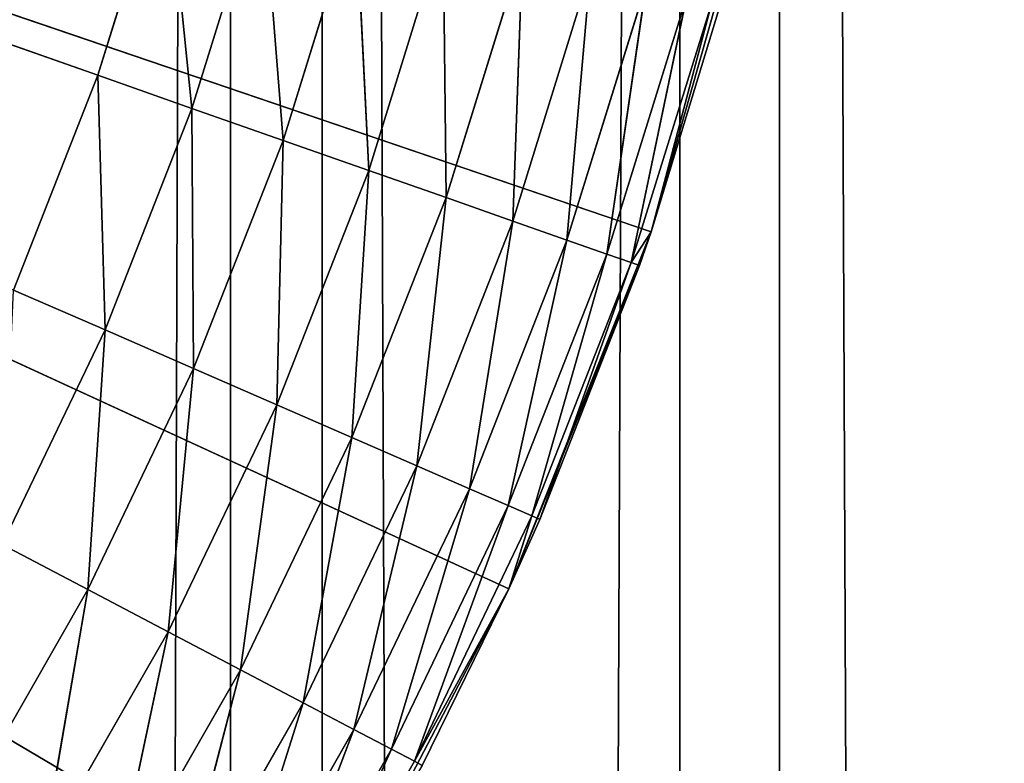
# Model space of a CAD drawing. Extents: x 0.4 to 80.4, y 0.1 to 20.1.
# Tile 571 of 656: x 78.9 to 79.072, y 17.265 to 17.395. Entities that reach past the tile are written whole.
import ezdxf

# ---------------------------------------------------------------- set-up
doc = ezdxf.new("R2010")
doc.units = 0
doc.header["$LTSCALE"] = 2.54
doc.layers.get('0').update_dxf_attribs({"color": 13, "linetype": 'CONTINUOUS'})

# ---------------------------------------------------------------- blocks, each defined once
blk = doc.blocks.new('P__KA_KUCHENNA_MOLISA_STL')
at = {"color": 0}
for p, q in [((78.86659, 0.16711, 71.82298), (78.93705, 19.96711, 71.77168)), ((78.86659, 0.16711, 71.82298), (78.93705, 19.96711, 71.77168)), ((78.93705, 0.16711, 71.77168), (79.01534, 19.96711, 71.73339)), ((78.93705, 0.16711, 71.77168), (79.01534, 19.96711, 71.73339)), ((78.93705, 0.16711, 71.77168), (78.93705, 19.96711, 71.77168)), ((78.93705, 0.16711, 71.77168), (78.93705, 19.96711, 71.77168)), ((78.95304, 0.16711, 72.63755), (78.95304, 19.96711, 72.63755)), ((78.95304, 0.16711, 72.63755), (78.95304, 19.96711, 72.63755)), ((79.0327, 0.16711, 72.67292), (78.95304, 19.96711, 72.63755)), ((79.0327, 0.16711, 72.67292), (78.95304, 19.96711, 72.63755)), ((79.01534, 0.16711, 71.73339), (79.01534, 19.96711, 71.73339)), ((79.01534, 0.16711, 71.73339), (79.01534, 19.96711, 71.73339)), ((79.0327, 0.16711, 72.67292), (79.0327, 19.96711, 72.67292)), ((79.0327, 0.16711, 72.67292), (79.0327, 19.96711, 72.67292)), ((79.11729, 0.16711, 72.69392), (79.0327, 19.96711, 72.67292)), ((79.11729, 0.16711, 72.69392), (79.0327, 19.96711, 72.67292)), ((78.91397, 17.38499, 88.9), (78.395, 17.56711, 88.9)), ((78.91397, 17.38499, 88.9), (78.395, 17.56711, 88.9)), ((78.98558, 17.29559, 89.4), (78.395, 17.56711, 89.4)), ((78.395, 17.56711, 89.4), (78.95453, 17.23631, 89.4)), ((78.98558, 17.29559, 89.4), (78.395, 17.56711, 89.4)), ((79.01036, 17.35776, 89.4), (78.395, 17.56711, 89.4)), ((79.01036, 17.35776, 89.4), (78.395, 17.56711, 89.4)), ((78.395, 17.56711, 89.4), (78.95453, 17.23631, 89.4)), ((78.92589, 17.42335, 88.9), (78.91397, 17.38499, 88.9)), ((78.92589, 17.42335, 88.9), (78.91397, 17.38499, 88.9)), ((78.93036, 17.37923, 88.90152), (78.92589, 17.42335, 88.9)), ((78.93036, 17.37923, 88.90152), (78.92589, 17.42335, 88.9)), ((79.02863, 17.42214, 89.4), (79.01036, 17.35776, 89.4)), ((79.02863, 17.42214, 89.4), (79.01036, 17.35776, 89.4)), ((78.93036, 17.37923, 88.90152), (78.94265, 17.41881, 88.90152)), ((78.93036, 17.37923, 88.90152), (78.94265, 17.41881, 88.90152)), ((78.94625, 17.37366, 88.90603), (78.94265, 17.41881, 88.90152)), ((78.94625, 17.37366, 88.90603), (78.94265, 17.41881, 88.90152)), ((78.94625, 17.37366, 88.90603), (78.9589, 17.41441, 88.90603)), ((78.94625, 17.37366, 88.90603), (78.9589, 17.41441, 88.90603)), ((78.96115, 17.36843, 88.9134), (78.9589, 17.41441, 88.90603)), ((78.96115, 17.36843, 88.9134), (78.9589, 17.41441, 88.90603)), ((78.96115, 17.36843, 88.9134), (78.97415, 17.41028, 88.9134)), ((78.96115, 17.36843, 88.9134), (78.97415, 17.41028, 88.9134)), ((78.97463, 17.3637, 88.92339), (78.97415, 17.41028, 88.9134)), ((78.97463, 17.3637, 88.92339), (78.97415, 17.41028, 88.9134)), ((78.97463, 17.3637, 88.92339), (78.98793, 17.40655, 88.92339)), ((78.97463, 17.3637, 88.92339), (78.98793, 17.40655, 88.92339)), ((78.98625, 17.35962, 88.93572), (78.98793, 17.40655, 88.92339)), ((78.98625, 17.35962, 88.93572), (78.98793, 17.40655, 88.92339)), ((78.98625, 17.35962, 88.93572), (78.99982, 17.40333, 88.93572)), ((78.98625, 17.35962, 88.93572), (78.99982, 17.40333, 88.93572)), ((78.99569, 17.35631, 88.95), (78.99982, 17.40333, 88.93572)), ((78.99569, 17.35631, 88.95), (78.99982, 17.40333, 88.93572)), ((78.99569, 17.35631, 88.95), (79.00947, 17.40072, 88.95)), ((78.99569, 17.35631, 88.95), (79.00947, 17.40072, 88.95)), ((79.00264, 17.35387, 88.9658), (79.00947, 17.40072, 88.95)), ((79.00264, 17.35387, 88.9658), (79.00947, 17.40072, 88.95)), ((79.00264, 17.35387, 88.9658), (79.01658, 17.39879, 88.9658)), ((79.00264, 17.35387, 88.9658), (79.01658, 17.39879, 88.9658)), ((79.0069, 17.35237, 88.98264), (79.01658, 17.39879, 88.9658)), ((79.0069, 17.35237, 88.98264), (79.01658, 17.39879, 88.9658)), ((79.0069, 17.35237, 88.98264), (79.02094, 17.39761, 88.98264)), ((79.0069, 17.35237, 88.98264), (79.02094, 17.39761, 88.98264)), ((79.01036, 17.35776, 89), (79.02094, 17.39761, 88.98264)), ((79.01036, 17.35776, 89), (79.02094, 17.39761, 88.98264)), ((79.01036, 17.35776, 89.4), (79.02241, 17.39722, 89)), ((79.01036, 17.35776, 89), (79.02241, 17.39722, 89)), ((79.01036, 17.35776, 89.4), (79.02241, 17.39722, 89)), ((79.01036, 17.35776, 89), (79.02241, 17.39722, 89)), ((78.91397, 17.38499, 88.9), (78.89929, 17.34759, 88.9)), ((78.91397, 17.38499, 88.9), (78.89929, 17.34759, 88.9)), ((78.91397, 17.38499, 88.9), (78.91522, 17.34066, 88.90152)), ((78.91397, 17.38499, 88.9), (78.91522, 17.34066, 88.90152)), ((78.91397, 17.38499, 88.9), (78.93036, 17.37923, 88.90152)), ((78.91397, 17.38499, 88.9), (78.93036, 17.37923, 88.90152)), ((78.93036, 17.37923, 88.90152), (78.91522, 17.34066, 88.90152)), ((78.93036, 17.37923, 88.90152), (78.91522, 17.34066, 88.90152)), ((78.93036, 17.37923, 88.90152), (78.93065, 17.33394, 88.90603)), ((78.93036, 17.37923, 88.90152), (78.93065, 17.33394, 88.90603)), ((78.93036, 17.37923, 88.90152), (78.94625, 17.37366, 88.90603)), ((78.93036, 17.37923, 88.90152), (78.94625, 17.37366, 88.90603)), ((78.94625, 17.37366, 88.90603), (78.93065, 17.33394, 88.90603)), ((78.94625, 17.37366, 88.90603), (78.93065, 17.33394, 88.90603)), ((78.94625, 17.37366, 88.90603), (78.94514, 17.32763, 88.9134)), ((78.94625, 17.37366, 88.90603), (78.94514, 17.32763, 88.9134)), ((78.94625, 17.37366, 88.90603), (78.96115, 17.36843, 88.9134)), ((78.94625, 17.37366, 88.90603), (78.96115, 17.36843, 88.9134)), ((78.96115, 17.36843, 88.9134), (78.94514, 17.32763, 88.9134)), ((78.96115, 17.36843, 88.9134), (78.94514, 17.32763, 88.9134)), ((78.96115, 17.36843, 88.9134), (78.95823, 17.32193, 88.92339)), ((78.96115, 17.36843, 88.9134), (78.95823, 17.32193, 88.92339)), ((78.96115, 17.36843, 88.9134), (78.97463, 17.3637, 88.92339)), ((78.96115, 17.36843, 88.9134), (78.97463, 17.3637, 88.92339)), ((78.97463, 17.3637, 88.92339), (78.95823, 17.32193, 88.92339)), ((78.97463, 17.3637, 88.92339), (78.95823, 17.32193, 88.92339)), ((78.97463, 17.3637, 88.92339), (78.96953, 17.31701, 88.93572)), ((78.97463, 17.3637, 88.92339), (78.96953, 17.31701, 88.93572)), ((78.97463, 17.3637, 88.92339), (78.98625, 17.35962, 88.93572)), ((78.97463, 17.3637, 88.92339), (78.98625, 17.35962, 88.93572)), ((78.98625, 17.35962, 88.93572), (78.96953, 17.31701, 88.93572)), ((78.98625, 17.35962, 88.93572), (78.96953, 17.31701, 88.93572)), ((78.98625, 17.35962, 88.93572), (78.9787, 17.31302, 88.95)), ((78.98625, 17.35962, 88.93572), (78.9787, 17.31302, 88.95)), ((78.98625, 17.35962, 88.93572), (78.99569, 17.35631, 88.95)), ((78.98625, 17.35962, 88.93572), (78.99569, 17.35631, 88.95)), ((79.01036, 17.35776, 89.4), (78.98558, 17.29559, 89.4)), ((79.01036, 17.35776, 89.4), (78.98558, 17.29559, 89.4)), ((79.0069, 17.35237, 88.98264), (79.01036, 17.35776, 89)), ((79.00833, 17.35187, 89), (79.01036, 17.35776, 89.4)), ((79.00833, 17.35187, 89), (79.01036, 17.35776, 89.4)), ((79.00833, 17.35187, 89), (79.01036, 17.35776, 89)), ((79.01036, 17.35776, 89), (79.01036, 17.35776, 89.4)), ((79.01036, 17.35776, 89), (79.01036, 17.35776, 89.4)), ((78.99569, 17.35631, 88.95), (78.9787, 17.31302, 88.95)), ((78.99569, 17.35631, 88.95), (78.9787, 17.31302, 88.95)), ((78.99569, 17.35631, 88.95), (78.98546, 17.31008, 88.9658)), ((78.99569, 17.35631, 88.95), (78.98546, 17.31008, 88.9658)), ((78.99569, 17.35631, 88.95), (79.00264, 17.35387, 88.9658)), ((78.99569, 17.35631, 88.95), (79.00264, 17.35387, 88.9658)), ((79.00264, 17.35387, 88.9658), (78.98546, 17.31008, 88.9658)), ((79.00264, 17.35387, 88.9658), (78.98546, 17.31008, 88.9658)), ((79.00264, 17.35387, 88.9658), (78.98959, 17.30828, 88.98264)), ((79.00264, 17.35387, 88.9658), (78.98959, 17.30828, 88.98264)), ((79.0069, 17.35237, 88.98264), (78.98959, 17.30828, 88.98264)), ((79.0069, 17.35237, 88.98264), (78.98959, 17.30828, 88.98264)), ((79.0069, 17.35237, 88.98264), (78.99099, 17.30768, 89)), ((79.0069, 17.35237, 88.98264), (78.99099, 17.30768, 89)), ((79.00264, 17.35387, 88.9658), (79.0069, 17.35237, 88.98264)), ((79.00264, 17.35387, 88.9658), (79.0069, 17.35237, 88.98264)), ((79.00833, 17.35187, 89), (79.0069, 17.35237, 88.98264)), ((79.00833, 17.35187, 89), (78.98558, 17.29559, 89.4)), ((79.00833, 17.35187, 89), (78.98558, 17.29559, 89.4)), ((78.99099, 17.30768, 89), (79.00833, 17.35187, 89)), ((78.99099, 17.30768, 89), (79.00833, 17.35187, 89)), ((78.89929, 17.34759, 88.9), (78.91522, 17.34066, 88.90152)), ((78.89929, 17.34759, 88.9), (78.91522, 17.34066, 88.90152)), ((78.8973, 17.30329, 88.90152), (78.91522, 17.34066, 88.90152)), ((78.8973, 17.30329, 88.90152), (78.91522, 17.34066, 88.90152)), ((78.91221, 17.29546, 88.90603), (78.91522, 17.34066, 88.90152)), ((78.91221, 17.29546, 88.90603), (78.91522, 17.34066, 88.90152)), ((78.91522, 17.34066, 88.90152), (78.93065, 17.33394, 88.90603)), ((78.91522, 17.34066, 88.90152), (78.93065, 17.33394, 88.90603)), ((78.91221, 17.29546, 88.90603), (78.93065, 17.33394, 88.90603)), ((78.91221, 17.29546, 88.90603), (78.93065, 17.33394, 88.90603)), ((78.92619, 17.28811, 88.9134), (78.93065, 17.33394, 88.90603)), ((78.92619, 17.28811, 88.9134), (78.93065, 17.33394, 88.90603)), ((78.93065, 17.33394, 88.90603), (78.94514, 17.32763, 88.9134)), ((78.93065, 17.33394, 88.90603), (78.94514, 17.32763, 88.9134)), ((78.92619, 17.28811, 88.9134), (78.94514, 17.32763, 88.9134)), ((78.92619, 17.28811, 88.9134), (78.94514, 17.32763, 88.9134)), ((78.93883, 17.28147, 88.92339), (78.94514, 17.32763, 88.9134)), ((78.93883, 17.28147, 88.92339), (78.94514, 17.32763, 88.9134)), ((78.94514, 17.32763, 88.9134), (78.95823, 17.32193, 88.92339)), ((78.94514, 17.32763, 88.9134), (78.95823, 17.32193, 88.92339)), ((78.93883, 17.28147, 88.92339), (78.95823, 17.32193, 88.92339)), ((78.93883, 17.28147, 88.92339), (78.95823, 17.32193, 88.92339)), ((78.94974, 17.27574, 88.93572), (78.95823, 17.32193, 88.92339)), ((78.94974, 17.27574, 88.93572), (78.95823, 17.32193, 88.92339)), ((78.95823, 17.32193, 88.92339), (78.96953, 17.31701, 88.93572)), ((78.95823, 17.32193, 88.92339), (78.96953, 17.31701, 88.93572)), ((78.94974, 17.27574, 88.93572), (78.96953, 17.31701, 88.93572)), ((78.94974, 17.27574, 88.93572), (78.96953, 17.31701, 88.93572)), ((78.95859, 17.27109, 88.95), (78.96953, 17.31701, 88.93572)), ((78.95859, 17.27109, 88.95), (78.96953, 17.31701, 88.93572)), ((78.96953, 17.31701, 88.93572), (78.9787, 17.31302, 88.95)), ((78.96953, 17.31701, 88.93572), (78.9787, 17.31302, 88.95)), ((78.95859, 17.27109, 88.95), (78.9787, 17.31302, 88.95)), ((78.95859, 17.27109, 88.95), (78.9787, 17.31302, 88.95)), ((78.96512, 17.26767, 88.9658), (78.9787, 17.31302, 88.95)), ((78.96512, 17.26767, 88.9658), (78.9787, 17.31302, 88.95)), ((78.9787, 17.31302, 88.95), (78.98546, 17.31008, 88.9658)), ((78.9787, 17.31302, 88.95), (78.98546, 17.31008, 88.9658)), ((78.96512, 17.26767, 88.9658), (78.98546, 17.31008, 88.9658)), ((78.96512, 17.26767, 88.9658), (78.98546, 17.31008, 88.9658)), ((78.96911, 17.26557, 88.98264), (78.98546, 17.31008, 88.9658)), ((78.96911, 17.26557, 88.98264), (78.98546, 17.31008, 88.9658)), ((78.98546, 17.31008, 88.9658), (78.98959, 17.30828, 88.98264)), ((78.98546, 17.31008, 88.9658), (78.98959, 17.30828, 88.98264)), ((78.96911, 17.26557, 88.98264), (78.98959, 17.30828, 88.98264)), ((78.96911, 17.26557, 88.98264), (78.98959, 17.30828, 88.98264)), ((78.98558, 17.29559, 89), (78.98959, 17.30828, 88.98264)), ((78.98558, 17.29559, 89), (78.98959, 17.30828, 88.98264)), ((78.98558, 17.29559, 89), (78.99099, 17.30768, 89)), ((78.99099, 17.30768, 89), (78.98558, 17.29559, 89.4)), ((78.99099, 17.30768, 89), (78.98558, 17.29559, 89.4)), ((78.98558, 17.29559, 89), (78.99099, 17.30768, 89)), ((78.98959, 17.30828, 88.98264), (78.99099, 17.30768, 89)), ((78.98959, 17.30828, 88.98264), (78.99099, 17.30768, 89)), ((78.8973, 17.30329, 88.90152), (78.91221, 17.29546, 88.90603)), ((78.8973, 17.30329, 88.90152), (78.91221, 17.29546, 88.90603)), ((78.98558, 17.29559, 89.4), (78.95453, 17.23631, 89.4)), ((78.98558, 17.29559, 89.4), (78.95453, 17.23631, 89.4)), ((78.96911, 17.26557, 88.98264), (78.98558, 17.29559, 89)), ((78.96911, 17.26557, 88.98264), (78.98558, 17.29559, 89)), ((78.98558, 17.29559, 89.4), (78.97046, 17.26486, 89)), ((78.97046, 17.26486, 89), (78.98558, 17.29559, 89)), ((78.98558, 17.29559, 89.4), (78.97046, 17.26486, 89)), ((78.97046, 17.26486, 89), (78.98558, 17.29559, 89)), ((78.98558, 17.29559, 89.4), (78.98558, 17.29559, 89)), ((78.98558, 17.29559, 89.4), (78.98558, 17.29559, 89)), ((78.91221, 17.29546, 88.90603), (78.891, 17.25843, 88.90603)), ((78.91221, 17.29546, 88.90603), (78.891, 17.25843, 88.90603)), ((78.91221, 17.29546, 88.90603), (78.90441, 17.25008, 88.9134)), ((78.91221, 17.29546, 88.90603), (78.90441, 17.25008, 88.9134)), ((78.91221, 17.29546, 88.90603), (78.92619, 17.28811, 88.9134)), ((78.91221, 17.29546, 88.90603), (78.92619, 17.28811, 88.9134)), ((78.92619, 17.28811, 88.9134), (78.90441, 17.25008, 88.9134)), ((78.92619, 17.28811, 88.9134), (78.90441, 17.25008, 88.9134)), ((78.92619, 17.28811, 88.9134), (78.91653, 17.24254, 88.92339)), ((78.92619, 17.28811, 88.9134), (78.91653, 17.24254, 88.92339)), ((78.92619, 17.28811, 88.9134), (78.93883, 17.28147, 88.92339)), ((78.92619, 17.28811, 88.9134), (78.93883, 17.28147, 88.92339)), ((78.93883, 17.28147, 88.92339), (78.91653, 17.24254, 88.92339)), ((78.93883, 17.28147, 88.92339), (78.91653, 17.24254, 88.92339)), ((78.93883, 17.28147, 88.92339), (78.927, 17.23603, 88.93572)), ((78.93883, 17.28147, 88.92339), (78.927, 17.23603, 88.93572)), ((78.93883, 17.28147, 88.92339), (78.94974, 17.27574, 88.93572)), ((78.93883, 17.28147, 88.92339), (78.94974, 17.27574, 88.93572)), ((78.94974, 17.27574, 88.93572), (78.927, 17.23603, 88.93572)), ((78.94974, 17.27574, 88.93572), (78.927, 17.23603, 88.93572)), ((78.94974, 17.27574, 88.93572), (78.93549, 17.23074, 88.95)), ((78.94974, 17.27574, 88.93572), (78.93549, 17.23074, 88.95)), ((78.94974, 17.27574, 88.93572), (78.95859, 17.27109, 88.95)), ((78.94974, 17.27574, 88.93572), (78.95859, 17.27109, 88.95)), ((78.95859, 17.27109, 88.95), (78.93549, 17.23074, 88.95)), ((78.95859, 17.27109, 88.95), (78.93549, 17.23074, 88.95)), ((78.95859, 17.27109, 88.95), (78.94174, 17.22685, 88.9658)), ((78.95859, 17.27109, 88.95), (78.94174, 17.22685, 88.9658)), ((78.95859, 17.27109, 88.95), (78.96512, 17.26767, 88.9658)), ((78.95859, 17.27109, 88.95), (78.96512, 17.26767, 88.9658)), ((78.96512, 17.26767, 88.9658), (78.94174, 17.22685, 88.9658)), ((78.96512, 17.26767, 88.9658), (78.94174, 17.22685, 88.9658)), ((78.96512, 17.26767, 88.9658), (78.94557, 17.22447, 88.98264)), ((78.96512, 17.26767, 88.9658), (78.94557, 17.22447, 88.98264)), ((78.96512, 17.26767, 88.9658), (78.96911, 17.26557, 88.98264)), ((78.96512, 17.26767, 88.9658), (78.96911, 17.26557, 88.98264)), ((78.96911, 17.26557, 88.98264), (78.94557, 17.22447, 88.98264)), ((78.96911, 17.26557, 88.98264), (78.94557, 17.22447, 88.98264)), ((78.97046, 17.26486, 89), (78.96911, 17.26557, 88.98264)), ((78.97046, 17.26486, 89), (78.96911, 17.26557, 88.98264))]:
    blk.add_line(p, q, dxfattribs=at)
mesh = blk.add_polyface(dxfattribs=at)
corners = [(78.93705, 0.16711, 71.77168), (78.86659, 0.16711, 71.82298), (78.93705, 19.96711, 71.77168)]
mesh.append_faces([[corners[k] for k in face] for face in [(0, 1, 2)]], dxfattribs={"color": 0})
mesh = blk.add_polyface(dxfattribs=at)
corners = [(78.93705, 19.96711, 71.77168), (78.86659, 0.16711, 71.82298), (78.86659, 19.96711, 71.82298)]
mesh.append_faces([[corners[k] for k in face] for face in [(0, 1, 2)]], dxfattribs={"color": 0})
mesh = blk.add_polyface(dxfattribs=at)
corners = [(78.95304, 0.16711, 72.63755), (78.88074, 19.96711, 72.58889), (78.88074, 0.16711, 72.58889)]
mesh.append_faces([[corners[k] for k in face] for face in [(0, 1, 2)]], dxfattribs={"color": 0})
mesh = blk.add_polyface(dxfattribs=at)
corners = [(78.95304, 19.96711, 72.63755), (78.88074, 19.96711, 72.58889), (78.95304, 0.16711, 72.63755)]
mesh.append_faces([[corners[k] for k in face] for face in [(0, 1, 2)]], dxfattribs={"color": 0})
mesh = blk.add_polyface(dxfattribs=at)
corners = [(79.01534, 0.16711, 71.73339), (78.93705, 0.16711, 71.77168), (79.01534, 19.96711, 71.73339)]
mesh.append_faces([[corners[k] for k in face] for face in [(0, 1, 2)]], dxfattribs={"color": 0})
mesh = blk.add_polyface(dxfattribs=at)
corners = [(79.01534, 19.96711, 71.73339), (78.93705, 0.16711, 71.77168), (78.93705, 19.96711, 71.77168)]
mesh.append_faces([[corners[k] for k in face] for face in [(0, 1, 2)]], dxfattribs={"color": 0})
mesh = blk.add_polyface(dxfattribs=at)
corners = [(79.0327, 0.16711, 72.67292), (78.95304, 19.96711, 72.63755), (78.95304, 0.16711, 72.63755)]
mesh.append_faces([[corners[k] for k in face] for face in [(0, 1, 2)]], dxfattribs={"color": 0})
mesh = blk.add_polyface(dxfattribs=at)
corners = [(79.0327, 19.96711, 72.67292), (78.95304, 19.96711, 72.63755), (79.0327, 0.16711, 72.67292)]
mesh.append_faces([[corners[k] for k in face] for face in [(0, 1, 2)]], dxfattribs={"color": 0})
mesh = blk.add_polyface(dxfattribs=at)
corners = [(79.0991, 0.16711, 71.70928), (79.01534, 0.16711, 71.73339), (79.0991, 19.96711, 71.70928)]
mesh.append_faces([[corners[k] for k in face] for face in [(0, 1, 2)]], dxfattribs={"color": 0})
mesh = blk.add_polyface(dxfattribs=at)
corners = [(79.0991, 19.96711, 71.70928), (79.01534, 0.16711, 71.73339), (79.01534, 19.96711, 71.73339)]
mesh.append_faces([[corners[k] for k in face] for face in [(0, 1, 2)]], dxfattribs={"color": 0})
mesh = blk.add_polyface(dxfattribs=at)
corners = [(79.11729, 0.16711, 72.69392), (79.0327, 19.96711, 72.67292), (79.0327, 0.16711, 72.67292)]
mesh.append_faces([[corners[k] for k in face] for face in [(0, 1, 2)]], dxfattribs={"color": 0})
mesh = blk.add_polyface(dxfattribs=at)
corners = [(79.11729, 19.96711, 72.69392), (79.0327, 19.96711, 72.67292), (79.11729, 0.16711, 72.69392)]
mesh.append_faces([[corners[k] for k in face] for face in [(0, 1, 2)]], dxfattribs={"color": 0})
mesh = blk.add_polyface(dxfattribs=at)
corners = [(80.395, 19.86711, 89.4), (78.7239, 2.68682, 89.4), (78.69811, 2.74211, 89.4)]
mesh.append_faces([[corners[k] for k in face] for face in [(0, 1, 2)]], dxfattribs={"color": 0})
mesh = blk.add_polyface(dxfattribs=at)
corners = [(80.395, 19.86711, 89.4), (78.69811, 2.74211, 89.4), (78.7239, 17.4474, 89.4)]
mesh.append_faces([[corners[k] for k in face] for face in [(0, 1, 2)]], dxfattribs={"color": 0})
mesh = blk.add_polyface(dxfattribs=at)
corners = [(80.395, 19.86711, 89.5), (78.69811, 2.74211, 89.5), (78.7239, 2.68682, 89.5)]
mesh.append_faces([[corners[k] for k in face] for face in [(0, 1, 2)]], dxfattribs={"color": 0})
mesh = blk.add_polyface(dxfattribs=at)
corners = [(80.395, 19.86711, 89.5), (78.7239, 17.4474, 89.5), (78.69811, 2.74211, 89.5)]
mesh.append_faces([[corners[k] for k in face] for face in [(0, 1, 2)]], dxfattribs={"color": 0})
mesh = blk.add_polyface(dxfattribs=at)
corners = [(80.395, 19.86711, 89.4), (78.73969, 2.62789, 89.4), (78.7239, 2.68682, 89.4)]
mesh.append_faces([[corners[k] for k in face] for face in [(0, 1, 2)]], dxfattribs={"color": 0})
mesh = blk.add_polyface(dxfattribs=at)
corners = [(80.395, 19.86711, 89.5), (78.7239, 2.68682, 89.5), (80.395, 0.26711, 89.5)]
mesh.append_faces([[corners[k] for k in face] for face in [(0, 1, 2)]], dxfattribs={"color": 0})
mesh = blk.add_polyface(dxfattribs=at)
corners = [(80.395, 0.26711, 89.4), (78.73969, 2.62789, 89.4), (80.395, 19.86711, 89.4)]
mesh.append_faces([[corners[k] for k in face] for face in [(0, 1, 2)]], dxfattribs={"color": 0})
mesh = blk.add_polyface(dxfattribs=at)
corners = [(78.92589, 17.42335, 88.9), (78.91397, 17.38499, 88.9), (78.395, 17.56711, 88.9)]
mesh.append_faces([[corners[k] for k in face] for face in [(0, 1, 2)]], dxfattribs={"color": 0})
mesh = blk.add_polyface(dxfattribs=at)
corners = [(78.91397, 17.38499, 88.9), (78.89929, 17.34759, 88.9), (78.395, 17.56711, 88.9)]
mesh.append_faces([[corners[k] for k in face] for face in [(0, 1, 2)]], dxfattribs={"color": 0})
mesh = blk.add_polyface(dxfattribs=at)
corners = [(78.98558, 17.29559, 89.4), (78.395, 17.56711, 89.4), (78.95453, 17.23631, 89.4)]
mesh.append_faces([[corners[k] for k in face] for face in [(0, 1, 2)]], dxfattribs={"color": 0})
mesh = blk.add_polyface(dxfattribs=at)
corners = [(79.01036, 17.35776, 89.4), (78.395, 17.56711, 89.4), (78.98558, 17.29559, 89.4)]
mesh.append_faces([[corners[k] for k in face] for face in [(0, 1, 2)]], dxfattribs={"color": 0})
mesh = blk.add_polyface(dxfattribs=at)
corners = [(79.02863, 17.42214, 89.4), (78.395, 17.56711, 89.4), (79.01036, 17.35776, 89.4)]
mesh.append_faces([[corners[k] for k in face] for face in [(0, 1, 2)]], dxfattribs={"color": 0})
mesh = blk.add_polyface(dxfattribs=at)
corners = [(78.91755, 17.18053, 89.4), (78.395, 17.56711, 89.4), (78.87504, 17.12885, 89.4)]
mesh.append_faces([[corners[k] for k in face] for face in [(0, 1, 2)]], dxfattribs={"color": 0})
mesh = blk.add_polyface(dxfattribs=at)
corners = [(78.95453, 17.23631, 89.4), (78.395, 17.56711, 89.4), (78.91755, 17.18053, 89.4)]
mesh.append_faces([[corners[k] for k in face] for face in [(0, 1, 2)]], dxfattribs={"color": 0})
mesh = blk.add_polyface(dxfattribs=at)
corners = [(78.93036, 17.37923, 88.90152), (78.91397, 17.38499, 88.9), (78.92589, 17.42335, 88.9)]
mesh.append_faces([[corners[k] for k in face] for face in [(0, 1, 2)]], dxfattribs={"color": 0})
mesh = blk.add_polyface(dxfattribs=at)
corners = [(78.94265, 17.41881, 88.90152), (78.93036, 17.37923, 88.90152), (78.92589, 17.42335, 88.9)]
mesh.append_faces([[corners[k] for k in face] for face in [(0, 1, 2)]], dxfattribs={"color": 0})
mesh = blk.add_polyface(dxfattribs=at)
corners = [(79.02863, 17.42214, 89.4), (79.01036, 17.35776, 89.4), (79.02241, 17.39722, 89)]
mesh.append_faces([[corners[k] for k in face] for face in [(0, 1, 2)]], dxfattribs={"color": 0})
mesh = blk.add_polyface(dxfattribs=at)
corners = [(78.94625, 17.37366, 88.90603), (78.93036, 17.37923, 88.90152), (78.94265, 17.41881, 88.90152)]
mesh.append_faces([[corners[k] for k in face] for face in [(0, 1, 2)]], dxfattribs={"color": 0})
mesh = blk.add_polyface(dxfattribs=at)
corners = [(78.9589, 17.41441, 88.90603), (78.94625, 17.37366, 88.90603), (78.94265, 17.41881, 88.90152)]
mesh.append_faces([[corners[k] for k in face] for face in [(0, 1, 2)]], dxfattribs={"color": 0})
mesh = blk.add_polyface(dxfattribs=at)
corners = [(78.96115, 17.36843, 88.9134), (78.94625, 17.37366, 88.90603), (78.9589, 17.41441, 88.90603)]
mesh.append_faces([[corners[k] for k in face] for face in [(0, 1, 2)]], dxfattribs={"color": 0})
mesh = blk.add_polyface(dxfattribs=at)
corners = [(78.97415, 17.41028, 88.9134), (78.96115, 17.36843, 88.9134), (78.9589, 17.41441, 88.90603)]
mesh.append_faces([[corners[k] for k in face] for face in [(0, 1, 2)]], dxfattribs={"color": 0})
mesh = blk.add_polyface(dxfattribs=at)
corners = [(78.97463, 17.3637, 88.92339), (78.96115, 17.36843, 88.9134), (78.97415, 17.41028, 88.9134)]
mesh.append_faces([[corners[k] for k in face] for face in [(0, 1, 2)]], dxfattribs={"color": 0})
mesh = blk.add_polyface(dxfattribs=at)
corners = [(78.98793, 17.40655, 88.92339), (78.97463, 17.3637, 88.92339), (78.97415, 17.41028, 88.9134)]
mesh.append_faces([[corners[k] for k in face] for face in [(0, 1, 2)]], dxfattribs={"color": 0})
mesh = blk.add_polyface(dxfattribs=at)
corners = [(78.98793, 17.40655, 88.92339), (78.98625, 17.35962, 88.93572), (78.97463, 17.3637, 88.92339)]
mesh.append_faces([[corners[k] for k in face] for face in [(0, 1, 2)]], dxfattribs={"color": 0})
mesh = blk.add_polyface(dxfattribs=at)
corners = [(78.99982, 17.40333, 88.93572), (78.98625, 17.35962, 88.93572), (78.98793, 17.40655, 88.92339)]
mesh.append_faces([[corners[k] for k in face] for face in [(0, 1, 2)]], dxfattribs={"color": 0})
mesh = blk.add_polyface(dxfattribs=at)
corners = [(78.99982, 17.40333, 88.93572), (78.99569, 17.35631, 88.95), (78.98625, 17.35962, 88.93572)]
mesh.append_faces([[corners[k] for k in face] for face in [(0, 1, 2)]], dxfattribs={"color": 0})
mesh = blk.add_polyface(dxfattribs=at)
corners = [(78.99982, 17.40333, 88.93572), (79.00947, 17.40072, 88.95), (78.99569, 17.35631, 88.95)]
mesh.append_faces([[corners[k] for k in face] for face in [(0, 1, 2)]], dxfattribs={"color": 0})
mesh = blk.add_polyface(dxfattribs=at)
corners = [(79.00947, 17.40072, 88.95), (79.00264, 17.35387, 88.9658), (78.99569, 17.35631, 88.95)]
mesh.append_faces([[corners[k] for k in face] for face in [(0, 1, 2)]], dxfattribs={"color": 0})
mesh = blk.add_polyface(dxfattribs=at)
corners = [(79.00947, 17.40072, 88.95), (79.01658, 17.39879, 88.9658), (79.00264, 17.35387, 88.9658)]
mesh.append_faces([[corners[k] for k in face] for face in [(0, 1, 2)]], dxfattribs={"color": 0})
mesh = blk.add_polyface(dxfattribs=at)
corners = [(79.01658, 17.39879, 88.9658), (79.0069, 17.35237, 88.98264), (79.00264, 17.35387, 88.9658)]
mesh.append_faces([[corners[k] for k in face] for face in [(0, 1, 2)]], dxfattribs={"color": 0})
mesh = blk.add_polyface(dxfattribs=at)
corners = [(79.01658, 17.39879, 88.9658), (79.02094, 17.39761, 88.98264), (79.0069, 17.35237, 88.98264)]
mesh.append_faces([[corners[k] for k in face] for face in [(0, 1, 2)]], dxfattribs={"color": 0})
mesh = blk.add_polyface(dxfattribs=at)
corners = [(79.02094, 17.39761, 88.98264), (79.01036, 17.35776, 89), (79.0069, 17.35237, 88.98264)]
mesh.append_faces([[corners[k] for k in face] for face in [(0, 1, 2)]], dxfattribs={"color": 0})
mesh = blk.add_polyface(dxfattribs=at)
corners = [(79.02094, 17.39761, 88.98264), (79.02241, 17.39722, 89), (79.01036, 17.35776, 89)]
mesh.append_faces([[corners[k] for k in face] for face in [(0, 1, 2)]], dxfattribs={"color": 0})
mesh = blk.add_polyface(dxfattribs=at)
corners = [(79.02241, 17.39722, 89), (79.01036, 17.35776, 89.4), (79.01036, 17.35776, 89)]
mesh.append_faces([[corners[k] for k in face] for face in [(0, 1, 2)]], dxfattribs={"color": 0})
mesh = blk.add_polyface(dxfattribs=at)
corners = [(78.91522, 17.34066, 88.90152), (78.89929, 17.34759, 88.9), (78.91397, 17.38499, 88.9)]
mesh.append_faces([[corners[k] for k in face] for face in [(0, 1, 2)]], dxfattribs={"color": 0})
mesh = blk.add_polyface(dxfattribs=at)
corners = [(78.93036, 17.37923, 88.90152), (78.91522, 17.34066, 88.90152), (78.91397, 17.38499, 88.9)]
mesh.append_faces([[corners[k] for k in face] for face in [(0, 1, 2)]], dxfattribs={"color": 0})
mesh = blk.add_polyface(dxfattribs=at)
corners = [(78.93065, 17.33394, 88.90603), (78.91522, 17.34066, 88.90152), (78.93036, 17.37923, 88.90152)]
mesh.append_faces([[corners[k] for k in face] for face in [(0, 1, 2)]], dxfattribs={"color": 0})
mesh = blk.add_polyface(dxfattribs=at)
corners = [(78.94625, 17.37366, 88.90603), (78.93065, 17.33394, 88.90603), (78.93036, 17.37923, 88.90152)]
mesh.append_faces([[corners[k] for k in face] for face in [(0, 1, 2)]], dxfattribs={"color": 0})
mesh = blk.add_polyface(dxfattribs=at)
corners = [(78.94625, 17.37366, 88.90603), (78.94514, 17.32763, 88.9134), (78.93065, 17.33394, 88.90603)]
mesh.append_faces([[corners[k] for k in face] for face in [(0, 1, 2)]], dxfattribs={"color": 0})
mesh = blk.add_polyface(dxfattribs=at)
corners = [(78.96115, 17.36843, 88.9134), (78.94514, 17.32763, 88.9134), (78.94625, 17.37366, 88.90603)]
mesh.append_faces([[corners[k] for k in face] for face in [(0, 1, 2)]], dxfattribs={"color": 0})
mesh = blk.add_polyface(dxfattribs=at)
corners = [(78.96115, 17.36843, 88.9134), (78.95823, 17.32193, 88.92339), (78.94514, 17.32763, 88.9134)]
mesh.append_faces([[corners[k] for k in face] for face in [(0, 1, 2)]], dxfattribs={"color": 0})
mesh = blk.add_polyface(dxfattribs=at)
corners = [(78.97463, 17.3637, 88.92339), (78.95823, 17.32193, 88.92339), (78.96115, 17.36843, 88.9134)]
mesh.append_faces([[corners[k] for k in face] for face in [(0, 1, 2)]], dxfattribs={"color": 0})
mesh = blk.add_polyface(dxfattribs=at)
corners = [(78.97463, 17.3637, 88.92339), (78.96953, 17.31701, 88.93572), (78.95823, 17.32193, 88.92339)]
mesh.append_faces([[corners[k] for k in face] for face in [(0, 1, 2)]], dxfattribs={"color": 0})
mesh = blk.add_polyface(dxfattribs=at)
corners = [(78.98625, 17.35962, 88.93572), (78.96953, 17.31701, 88.93572), (78.97463, 17.3637, 88.92339)]
mesh.append_faces([[corners[k] for k in face] for face in [(0, 1, 2)]], dxfattribs={"color": 0})
mesh = blk.add_polyface(dxfattribs=at)
corners = [(78.98625, 17.35962, 88.93572), (78.9787, 17.31302, 88.95), (78.96953, 17.31701, 88.93572)]
mesh.append_faces([[corners[k] for k in face] for face in [(0, 1, 2)]], dxfattribs={"color": 0})
mesh = blk.add_polyface(dxfattribs=at)
corners = [(78.98625, 17.35962, 88.93572), (78.99569, 17.35631, 88.95), (78.9787, 17.31302, 88.95)]
mesh.append_faces([[corners[k] for k in face] for face in [(0, 1, 2)]], dxfattribs={"color": 0})
mesh = blk.add_polyface(dxfattribs=at)
corners = [(79.01036, 17.35776, 89.4), (78.98558, 17.29559, 89.4), (79.00833, 17.35187, 89)]
mesh.append_faces([[corners[k] for k in face] for face in [(0, 1, 2)]], dxfattribs={"color": 0})
mesh = blk.add_polyface(dxfattribs=at)
corners = [(79.01036, 17.35776, 89.4), (79.00833, 17.35187, 89), (79.01036, 17.35776, 89)]
mesh.append_faces([[corners[k] for k in face] for face in [(0, 1, 2)]], dxfattribs={"color": 0})
mesh = blk.add_polyface(dxfattribs=at)
corners = [(78.99569, 17.35631, 88.95), (78.98546, 17.31008, 88.9658), (78.9787, 17.31302, 88.95)]
mesh.append_faces([[corners[k] for k in face] for face in [(0, 1, 2)]], dxfattribs={"color": 0})
mesh = blk.add_polyface(dxfattribs=at)
corners = [(78.99569, 17.35631, 88.95), (79.00264, 17.35387, 88.9658), (78.98546, 17.31008, 88.9658)]
mesh.append_faces([[corners[k] for k in face] for face in [(0, 1, 2)]], dxfattribs={"color": 0})
mesh = blk.add_polyface(dxfattribs=at)
corners = [(79.00264, 17.35387, 88.9658), (78.98959, 17.30828, 88.98264), (78.98546, 17.31008, 88.9658)]
mesh.append_faces([[corners[k] for k in face] for face in [(0, 1, 2)]], dxfattribs={"color": 0})
mesh = blk.add_polyface(dxfattribs=at)
corners = [(79.00264, 17.35387, 88.9658), (79.0069, 17.35237, 88.98264), (78.98959, 17.30828, 88.98264)]
mesh.append_faces([[corners[k] for k in face] for face in [(0, 1, 2)]], dxfattribs={"color": 0})
mesh = blk.add_polyface(dxfattribs=at)
corners = [(79.0069, 17.35237, 88.98264), (78.99099, 17.30768, 89), (78.98959, 17.30828, 88.98264)]
mesh.append_faces([[corners[k] for k in face] for face in [(0, 1, 2)]], dxfattribs={"color": 0})
mesh = blk.add_polyface(dxfattribs=at)
corners = [(79.0069, 17.35237, 88.98264), (79.00833, 17.35187, 89), (78.99099, 17.30768, 89)]
mesh.append_faces([[corners[k] for k in face] for face in [(0, 1, 2)]], dxfattribs={"color": 0})
mesh = blk.add_polyface(dxfattribs=at)
corners = [(79.00833, 17.35187, 89), (78.98558, 17.29559, 89.4), (78.99099, 17.30768, 89)]
mesh.append_faces([[corners[k] for k in face] for face in [(0, 1, 2)]], dxfattribs={"color": 0})
mesh = blk.add_polyface(dxfattribs=at)
corners = [(78.91522, 17.34066, 88.90152), (78.8973, 17.30329, 88.90152), (78.89929, 17.34759, 88.9)]
mesh.append_faces([[corners[k] for k in face] for face in [(0, 1, 2)]], dxfattribs={"color": 0})
mesh = blk.add_polyface(dxfattribs=at)
corners = [(78.91522, 17.34066, 88.90152), (78.91221, 17.29546, 88.90603), (78.8973, 17.30329, 88.90152)]
mesh.append_faces([[corners[k] for k in face] for face in [(0, 1, 2)]], dxfattribs={"color": 0})
mesh = blk.add_polyface(dxfattribs=at)
corners = [(78.93065, 17.33394, 88.90603), (78.91221, 17.29546, 88.90603), (78.91522, 17.34066, 88.90152)]
mesh.append_faces([[corners[k] for k in face] for face in [(0, 1, 2)]], dxfattribs={"color": 0})
mesh = blk.add_polyface(dxfattribs=at)
corners = [(78.93065, 17.33394, 88.90603), (78.92619, 17.28811, 88.9134), (78.91221, 17.29546, 88.90603)]
mesh.append_faces([[corners[k] for k in face] for face in [(0, 1, 2)]], dxfattribs={"color": 0})
mesh = blk.add_polyface(dxfattribs=at)
corners = [(78.94514, 17.32763, 88.9134), (78.92619, 17.28811, 88.9134), (78.93065, 17.33394, 88.90603)]
mesh.append_faces([[corners[k] for k in face] for face in [(0, 1, 2)]], dxfattribs={"color": 0})
mesh = blk.add_polyface(dxfattribs=at)
corners = [(78.94514, 17.32763, 88.9134), (78.93883, 17.28147, 88.92339), (78.92619, 17.28811, 88.9134)]
mesh.append_faces([[corners[k] for k in face] for face in [(0, 1, 2)]], dxfattribs={"color": 0})
mesh = blk.add_polyface(dxfattribs=at)
corners = [(78.95823, 17.32193, 88.92339), (78.93883, 17.28147, 88.92339), (78.94514, 17.32763, 88.9134)]
mesh.append_faces([[corners[k] for k in face] for face in [(0, 1, 2)]], dxfattribs={"color": 0})
mesh = blk.add_polyface(dxfattribs=at)
corners = [(78.95823, 17.32193, 88.92339), (78.94974, 17.27574, 88.93572), (78.93883, 17.28147, 88.92339)]
mesh.append_faces([[corners[k] for k in face] for face in [(0, 1, 2)]], dxfattribs={"color": 0})
mesh = blk.add_polyface(dxfattribs=at)
corners = [(78.96953, 17.31701, 88.93572), (78.94974, 17.27574, 88.93572), (78.95823, 17.32193, 88.92339)]
mesh.append_faces([[corners[k] for k in face] for face in [(0, 1, 2)]], dxfattribs={"color": 0})
mesh = blk.add_polyface(dxfattribs=at)
corners = [(78.96953, 17.31701, 88.93572), (78.95859, 17.27109, 88.95), (78.94974, 17.27574, 88.93572)]
mesh.append_faces([[corners[k] for k in face] for face in [(0, 1, 2)]], dxfattribs={"color": 0})
mesh = blk.add_polyface(dxfattribs=at)
corners = [(78.96953, 17.31701, 88.93572), (78.9787, 17.31302, 88.95), (78.95859, 17.27109, 88.95)]
mesh.append_faces([[corners[k] for k in face] for face in [(0, 1, 2)]], dxfattribs={"color": 0})
mesh = blk.add_polyface(dxfattribs=at)
corners = [(78.9787, 17.31302, 88.95), (78.96512, 17.26767, 88.9658), (78.95859, 17.27109, 88.95)]
mesh.append_faces([[corners[k] for k in face] for face in [(0, 1, 2)]], dxfattribs={"color": 0})
mesh = blk.add_polyface(dxfattribs=at)
corners = [(78.9787, 17.31302, 88.95), (78.98546, 17.31008, 88.9658), (78.96512, 17.26767, 88.9658)]
mesh.append_faces([[corners[k] for k in face] for face in [(0, 1, 2)]], dxfattribs={"color": 0})
mesh = blk.add_polyface(dxfattribs=at)
corners = [(78.98546, 17.31008, 88.9658), (78.96911, 17.26557, 88.98264), (78.96512, 17.26767, 88.9658)]
mesh.append_faces([[corners[k] for k in face] for face in [(0, 1, 2)]], dxfattribs={"color": 0})
mesh = blk.add_polyface(dxfattribs=at)
corners = [(78.98546, 17.31008, 88.9658), (78.98959, 17.30828, 88.98264), (78.96911, 17.26557, 88.98264)]
mesh.append_faces([[corners[k] for k in face] for face in [(0, 1, 2)]], dxfattribs={"color": 0})
mesh = blk.add_polyface(dxfattribs=at)
corners = [(78.98959, 17.30828, 88.98264), (78.98558, 17.29559, 89), (78.96911, 17.26557, 88.98264)]
mesh.append_faces([[corners[k] for k in face] for face in [(0, 1, 2)]], dxfattribs={"color": 0})
mesh = blk.add_polyface(dxfattribs=at)
corners = [(78.98959, 17.30828, 88.98264), (78.99099, 17.30768, 89), (78.98558, 17.29559, 89)]
mesh.append_faces([[corners[k] for k in face] for face in [(0, 1, 2)]], dxfattribs={"color": 0})
mesh = blk.add_polyface(dxfattribs=at)
corners = [(78.99099, 17.30768, 89), (78.98558, 17.29559, 89.4), (78.98558, 17.29559, 89)]
mesh.append_faces([[corners[k] for k in face] for face in [(0, 1, 2)]], dxfattribs={"color": 0})
mesh = blk.add_polyface(dxfattribs=at)
corners = [(78.91221, 17.29546, 88.90603), (78.891, 17.25843, 88.90603), (78.8973, 17.30329, 88.90152)]
mesh.append_faces([[corners[k] for k in face] for face in [(0, 1, 2)]], dxfattribs={"color": 0})
mesh = blk.add_polyface(dxfattribs=at)
corners = [(78.98558, 17.29559, 89.4), (78.95453, 17.23631, 89.4), (78.97046, 17.26486, 89)]
mesh.append_faces([[corners[k] for k in face] for face in [(0, 1, 2)]], dxfattribs={"color": 0})
mesh = blk.add_polyface(dxfattribs=at)
corners = [(78.98558, 17.29559, 89), (78.97046, 17.26486, 89), (78.96911, 17.26557, 88.98264)]
mesh.append_faces([[corners[k] for k in face] for face in [(0, 1, 2)]], dxfattribs={"color": 0})
mesh = blk.add_polyface(dxfattribs=at)
corners = [(78.98558, 17.29559, 89.4), (78.97046, 17.26486, 89), (78.98558, 17.29559, 89)]
mesh.append_faces([[corners[k] for k in face] for face in [(0, 1, 2)]], dxfattribs={"color": 0})
mesh = blk.add_polyface(dxfattribs=at)
corners = [(78.91221, 17.29546, 88.90603), (78.90441, 17.25008, 88.9134), (78.891, 17.25843, 88.90603)]
mesh.append_faces([[corners[k] for k in face] for face in [(0, 1, 2)]], dxfattribs={"color": 0})
mesh = blk.add_polyface(dxfattribs=at)
corners = [(78.92619, 17.28811, 88.9134), (78.90441, 17.25008, 88.9134), (78.91221, 17.29546, 88.90603)]
mesh.append_faces([[corners[k] for k in face] for face in [(0, 1, 2)]], dxfattribs={"color": 0})
mesh = blk.add_polyface(dxfattribs=at)
corners = [(78.92619, 17.28811, 88.9134), (78.91653, 17.24254, 88.92339), (78.90441, 17.25008, 88.9134)]
mesh.append_faces([[corners[k] for k in face] for face in [(0, 1, 2)]], dxfattribs={"color": 0})
mesh = blk.add_polyface(dxfattribs=at)
corners = [(78.93883, 17.28147, 88.92339), (78.91653, 17.24254, 88.92339), (78.92619, 17.28811, 88.9134)]
mesh.append_faces([[corners[k] for k in face] for face in [(0, 1, 2)]], dxfattribs={"color": 0})
mesh = blk.add_polyface(dxfattribs=at)
corners = [(78.93883, 17.28147, 88.92339), (78.927, 17.23603, 88.93572), (78.91653, 17.24254, 88.92339)]
mesh.append_faces([[corners[k] for k in face] for face in [(0, 1, 2)]], dxfattribs={"color": 0})
mesh = blk.add_polyface(dxfattribs=at)
corners = [(78.94974, 17.27574, 88.93572), (78.927, 17.23603, 88.93572), (78.93883, 17.28147, 88.92339)]
mesh.append_faces([[corners[k] for k in face] for face in [(0, 1, 2)]], dxfattribs={"color": 0})
mesh = blk.add_polyface(dxfattribs=at)
corners = [(78.94974, 17.27574, 88.93572), (78.93549, 17.23074, 88.95), (78.927, 17.23603, 88.93572)]
mesh.append_faces([[corners[k] for k in face] for face in [(0, 1, 2)]], dxfattribs={"color": 0})
mesh = blk.add_polyface(dxfattribs=at)
corners = [(78.94974, 17.27574, 88.93572), (78.95859, 17.27109, 88.95), (78.93549, 17.23074, 88.95)]
mesh.append_faces([[corners[k] for k in face] for face in [(0, 1, 2)]], dxfattribs={"color": 0})
mesh = blk.add_polyface(dxfattribs=at)
corners = [(78.95859, 17.27109, 88.95), (78.94174, 17.22685, 88.9658), (78.93549, 17.23074, 88.95)]
mesh.append_faces([[corners[k] for k in face] for face in [(0, 1, 2)]], dxfattribs={"color": 0})
mesh = blk.add_polyface(dxfattribs=at)
corners = [(78.95859, 17.27109, 88.95), (78.96512, 17.26767, 88.9658), (78.94174, 17.22685, 88.9658)]
mesh.append_faces([[corners[k] for k in face] for face in [(0, 1, 2)]], dxfattribs={"color": 0})
mesh = blk.add_polyface(dxfattribs=at)
corners = [(78.96512, 17.26767, 88.9658), (78.94557, 17.22447, 88.98264), (78.94174, 17.22685, 88.9658)]
mesh.append_faces([[corners[k] for k in face] for face in [(0, 1, 2)]], dxfattribs={"color": 0})
mesh = blk.add_polyface(dxfattribs=at)
corners = [(78.96512, 17.26767, 88.9658), (78.96911, 17.26557, 88.98264), (78.94557, 17.22447, 88.98264)]
mesh.append_faces([[corners[k] for k in face] for face in [(0, 1, 2)]], dxfattribs={"color": 0})
mesh = blk.add_polyface(dxfattribs=at)
corners = [(78.96911, 17.26557, 88.98264), (78.97046, 17.26486, 89), (78.94557, 17.22447, 88.98264)]
mesh.append_faces([[corners[k] for k in face] for face in [(0, 1, 2)]], dxfattribs={"color": 0})

msp = doc.modelspace()

# ---------------------------------------------------------------- block references
at = {"color": 0}
msp.add_blockref('P__KA_KUCHENNA_MOLISA_STL', (0, 0), dxfattribs=at)

doc.saveas('drawing.dxf')
